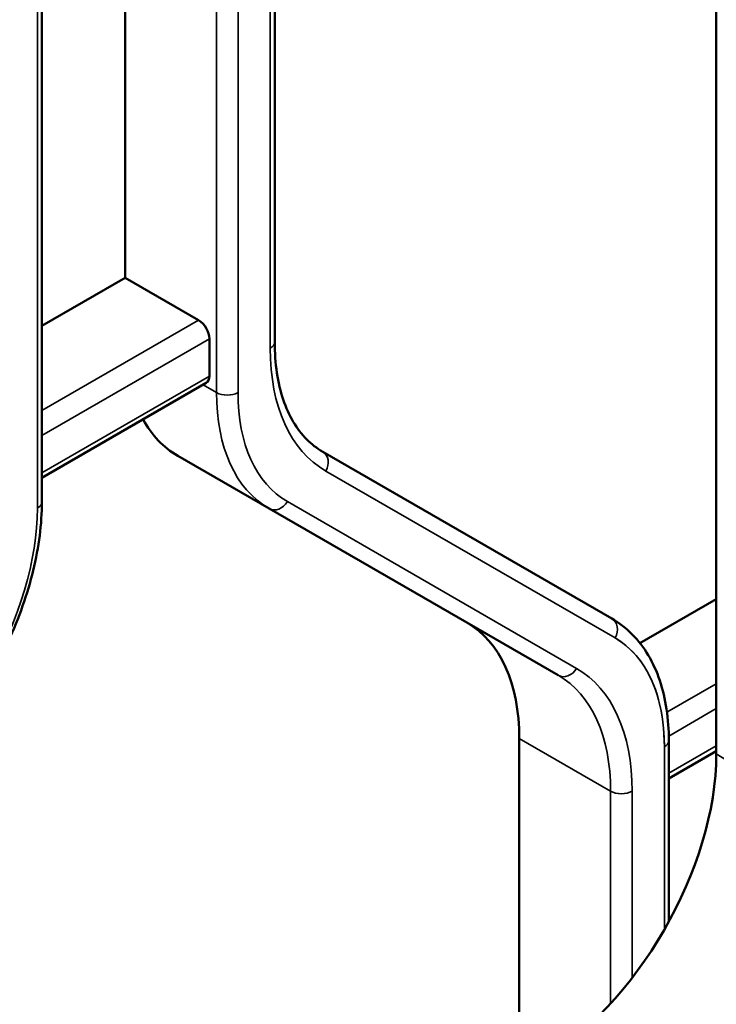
# Model space of a CAD drawing. Header units: millimetres. Extents: x 0 to 14369, y -869 to 2970.
# Tile 566 of 656: x 3839 to 3853, y 1382 to 1401. Entities that reach past the tile are written whole.
import ezdxf

# ---------------------------------------------------------------- set-up
doc = ezdxf.new("R2010")
doc.units = ezdxf.units.MM
doc.header["$LTSCALE"] = 10
doc.layers.add('Sichtbar (ISO)', color=7, linetype='Continuous', lineweight=50)
doc.layers.add('Sichtbar schmal (ISO)', color=7, linetype='Continuous', lineweight=35)

msp = doc.modelspace()

# ---------------------------------------------------------------- linework, layer by layer
at = {"layer": 'Sichtbar (ISO)'}
for p, q in [((3853.092, 1496.713), (3853.092, 1386.793)), ((3844.377, 1394.926), (3844.377, 1419.614)), ((3844.377, 1394.926), (3844.377, 1419.614)), ((3841.425, 1417.672), (3841.425, 1396.194)), ((3841.425, 1396.194), (3841.425, 1417.672)), ((3839.78, 1391.765), (3839.78, 1417.467)), ((3839.78, 1391.765), (3839.78, 1417.467)), ((3839.78, 1395.245), (3841.425, 1396.194)), ((3841.425, 1396.194), (3839.78, 1395.245)), ((3842.875, 1395.357), (3841.425, 1396.194)), ((3841.425, 1396.194), (3842.875, 1395.357)), ((3843.087, 1394.255), (3843.087, 1394.99)), ((3843.087, 1394.99), (3843.087, 1394.255)), ((3839.78, 1392.245), (3843.025, 1394.118)), ((3839.78, 1392.245), (3843.025, 1394.118)), ((3851.031, 1389.464), (3845.324, 1392.759)), ((3845.324, 1392.759), (3851.031, 1389.464)), ((3842.461, 1392.681), (3844.264, 1391.64)), ((3844.264, 1391.64), (3842.461, 1392.681)), ((3844.264, 1391.64), (3849.971, 1388.345)), ((3849.971, 1388.345), (3844.264, 1391.64)), ((3851.586, 1388.98), (3853.092, 1389.849)), ((3853.092, 1389.849), (3851.586, 1388.98)), ((3849.203, 1380.468), (3849.203, 1387.097)), ((3849.203, 1387.097), (3849.203, 1380.468)), ((3852.155, 1383.479), (3852.155, 1387.053)), ((3852.155, 1383.479), (3852.155, 1387.053)), ((3852.155, 1386.308), (3853.092, 1386.849)), ((3852.155, 1386.308), (3853.092, 1386.849))]:
    msp.add_line(p, q, dxfattribs=at)
for centre, major_axis, ratio, start_param, end_param in [((3842.875, 1395.112), (0.15, -0.26), 0.57735, 0.785398, 2.356194), ((3842.875, 1395.112), (-0.15, 0.26), 0.57735, 3.926991, 5.497787), ((3842.875, 1394.378), (0.15, -0.26), 0.57735, 0, 0.785398), ((3842.875, 1394.378), (0.15, -0.26), 0.57735, 0, 0.785398), ((3844.961, 1397.011), (-2.5, -4.33), 0.57735, 5.947662, 6.283185), ((3844.961, 1397.011), (-2.5, -4.33), 0.57735, 5.947662, 6.283185), ((3845.668, 1385.056), (2.5, 4.33), 0.57735, 5.497787, 6.283185), ((3845.668, 1385.056), (2.5, 4.33), 0.57735, 5.497787, 6.283185), ((3849.552, 1384.768), (2.492, 4.337), 0.579986, 3.926808, 5.493043)]:
    msp.add_ellipse(centre, major_axis=major_axis, ratio=ratio, start_param=start_param, end_param=end_param, dxfattribs=at)
for points, knots in [([(3844.377, 1394.926), (3844.377, 1394.713), (3844.391, 1394.51), (3844.448, 1394.129), (3844.49, 1393.952), (3844.599, 1393.628), (3844.666, 1393.481), (3844.821, 1393.219), (3844.909, 1393.105), (3845.103, 1392.908), (3845.209, 1392.826), (3845.324, 1392.759)], [3.1415927, 3.1415927, 3.1415927, 3.1415927, 3.2986723, 3.2986723, 3.4557519, 3.4557519, 3.6128316, 3.6128316, 3.7699112, 3.7699112, 3.9269908, 3.9269908, 3.9269908, 3.9269908]), ([(3844.377, 1394.926), (3844.377, 1394.713), (3844.391, 1394.51), (3844.448, 1394.129), (3844.49, 1393.952), (3844.599, 1393.628), (3844.666, 1393.481), (3844.821, 1393.219), (3844.909, 1393.105), (3845.103, 1392.908), (3845.209, 1392.826), (3845.324, 1392.759)], [3.1415927, 3.1415927, 3.1415927, 3.1415927, 3.2986723, 3.2986723, 3.4557519, 3.4557519, 3.6128316, 3.6128316, 3.7699112, 3.7699112, 3.9269908, 3.9269908, 3.9269908, 3.9269908]), ([(3839.78, 1391.765), (3839.78, 1391.55), (3839.766, 1391.329), (3839.708, 1390.877), (3839.666, 1390.647), (3839.553, 1390.182), (3839.483, 1389.948), (3839.319, 1389.48), (3839.224, 1389.247), (3839.012, 1388.787), (3838.894, 1388.56), (3838.767, 1388.339)], [0, 0, 0, 0, 0.1570796, 0.1570796, 0.3141593, 0.3141593, 0.4712389, 0.4712389, 0.6283185, 0.6283185, 0.7853982, 0.7853982, 0.7853982, 0.7853982]), ([(3839.78, 1391.765), (3839.78, 1391.55), (3839.766, 1391.329), (3839.708, 1390.877), (3839.666, 1390.647), (3839.553, 1390.182), (3839.483, 1389.948), (3839.319, 1389.48), (3839.224, 1389.247), (3839.012, 1388.787), (3838.894, 1388.56), (3838.767, 1388.339)], [0, 0, 0, 0, 0.1570796, 0.1570796, 0.3141593, 0.3141593, 0.4712389, 0.4712389, 0.6283185, 0.6283185, 0.7853982, 0.7853982, 0.7853982, 0.7853982]), ([(3851.031, 1389.464), (3851.178, 1389.38), (3851.313, 1389.275), (3851.554, 1389.031), (3851.66, 1388.892), (3851.841, 1388.586), (3851.917, 1388.419), (3852.036, 1388.062), (3852.081, 1387.873), (3852.14, 1387.475), (3852.155, 1387.268), (3852.155, 1387.053)], [5.4977871, 5.4977871, 5.4977871, 5.4977871, 5.6548668, 5.6548668, 5.8119464, 5.8119464, 5.969026, 5.969026, 6.1261057, 6.1261057, 6.2831853, 6.2831853, 6.2831853, 6.2831853]), ([(3851.031, 1389.464), (3851.178, 1389.38), (3851.313, 1389.275), (3851.554, 1389.031), (3851.66, 1388.892), (3851.841, 1388.586), (3851.917, 1388.419), (3852.036, 1388.062), (3852.081, 1387.873), (3852.14, 1387.475), (3852.155, 1387.268), (3852.155, 1387.053)], [5.4977871, 5.4977871, 5.4977871, 5.4977871, 5.6548668, 5.6548668, 5.8119464, 5.8119464, 5.969026, 5.969026, 6.1261057, 6.1261057, 6.2831853, 6.2831853, 6.2831853, 6.2831853])]:
    msp.add_open_spline(points, degree=3, knots=knots, dxfattribs=at)
at = {"layer": 'Sichtbar schmal (ISO)'}
for p, q in [((3843.228, 1419.631), (3843.228, 1393.929)), ((3843.228, 1393.929), (3843.228, 1419.631)), ((3843.652, 1393.929), (3843.652, 1419.631)), ((3843.652, 1419.631), (3843.652, 1393.929)), ((3844.289, 1419.491), (3844.289, 1394.803)), ((3844.289, 1394.803), (3844.289, 1419.491)), ((3839.693, 1417.345), (3839.693, 1391.642)), ((3839.693, 1391.642), (3839.693, 1417.345)), ((3842.875, 1395.357), (3839.78, 1393.571)), ((3839.78, 1393.571), (3842.875, 1395.357)), ((3839.78, 1393.081), (3843.087, 1394.99)), ((3843.087, 1394.99), (3839.78, 1393.081)), ((3843.087, 1394.255), (3839.78, 1392.346)), ((3839.78, 1392.346), (3843.087, 1394.255)), ((3843.228, 1393.929), (3842.962, 1394.082)), ((3842.962, 1394.082), (3843.228, 1393.929)), ((3851.094, 1389.082), (3845.386, 1392.377)), ((3845.386, 1392.377), (3851.094, 1389.082)), ((3844.626, 1391.777), (3850.333, 1388.482)), ((3850.333, 1388.482), (3844.626, 1391.777)), ((3853.092, 1388.176), (3852.119, 1387.614)), ((3852.119, 1387.614), (3853.092, 1388.176)), ((3852.154, 1387.144), (3853.092, 1387.686)), ((3853.092, 1387.686), (3852.154, 1387.144)), ((3849.203, 1387.097), (3851.006, 1386.056)), ((3851.006, 1386.056), (3849.203, 1387.097)), ((3852.067, 1386.931), (3852.067, 1383.322)), ((3852.067, 1383.322), (3852.067, 1386.931)), ((3853.092, 1386.951), (3852.155, 1386.41)), ((3852.155, 1386.41), (3853.092, 1386.951)), ((3853.092, 1386.793), (3863.45, 1380.415)), ((3851.006, 1386.056), (3851.006, 1381.863)), ((3851.006, 1381.863), (3851.006, 1386.056)), ((3851.431, 1382.369), (3851.431, 1386.056)), ((3851.431, 1386.056), (3851.431, 1382.369))]:
    msp.add_line(p, q, dxfattribs=at)
for centre, major_axis, ratio, start_param, end_param in [((3844.077, 1394.926), (0.3, 0), 0.57735, 5.497787, 6.283185), ((3844.077, 1394.926), (0.3, 0), 0.57735, 5.497787, 6.283185), ((3848.036, 1396.967), (-2.65, -4.59), 0.57735, 5.497787, 6.283185), ((3848.036, 1396.967), (-2.65, -4.59), 0.57735, 5.497787, 6.283185), ((3843.44, 1394.051), (-0.3, 0), 0.57735, 0.785398, 2.356194), ((3846.764, 1395.97), (-2.5, -4.33), 0.57735, 5.497787, 6.283185), ((3843.44, 1394.051), (0.3, 0), 0.57735, 3.926991, 5.497787), ((3846.764, 1395.97), (-2.5, -4.33), 0.57735, 5.497787, 6.283185), ((3846.976, 1395.847), (-2.35, -4.07), 0.57735, 5.497787, 6.283185), ((3846.976, 1395.847), (-2.35, -4.07), 0.57735, 5.497787, 6.283185), ((3845.174, 1392.5), (0.15, 0.26), 0.816497, 4.712389, 6.283185), ((3845.174, 1392.5), (0.15, 0.26), 0.816497, 4.712389, 6.283185), ((3839.48, 1391.765), (0.3, 0), 0.57735, 5.497787, 6.283185), ((3839.48, 1391.765), (0.3, 0), 0.57735, 5.497787, 6.283185), ((3844.414, 1391.899), (-0.15, -0.26), 0.816497, 0, 1.570796), ((3844.414, 1391.899), (-0.15, -0.26), 0.816497, 0, 1.570796), ((3836.369, 1389.724), (2.35, 4.07), 0.57735, 4.712389, 5.497787), ((3836.369, 1389.724), (-2.35, -4.07), 0.57735, 1.570796, 2.356194), ((3850.881, 1389.205), (0.15, 0.26), 0.816497, 4.712389, 6.283185), ((3850.881, 1389.205), (0.15, 0.26), 0.816497, 4.712389, 6.283185), ((3848.744, 1385.012), (2.35, 4.07), 0.57735, 5.497787, 6.283185), ((3850.121, 1388.604), (-0.15, -0.26), 0.816497, 0, 1.570796), ((3850.121, 1388.604), (-0.15, -0.26), 0.816497, 0, 1.570796), ((3847.683, 1383.892), (2.65, 4.59), 0.57735, 5.497787, 6.283185), ((3847.683, 1383.892), (2.65, 4.59), 0.57735, 5.497787, 6.283185), ((3847.471, 1384.015), (2.5, 4.33), 0.57735, 5.497787, 6.283185), ((3847.471, 1384.015), (2.5, 4.33), 0.57735, 5.497787, 6.283185), ((3851.855, 1387.053), (0.3, 0), 0.57735, 5.497787, 6.283185), ((3851.855, 1387.053), (0.3, 0), 0.57735, 5.497787, 6.283185), ((3851.218, 1386.178), (0.3, 0), 0.57735, 3.926991, 5.497787), ((3851.218, 1386.178), (-0.3, 0), 0.57735, 0.785398, 2.356194)]:
    msp.add_ellipse(centre, major_axis=major_axis, ratio=ratio, start_param=start_param, end_param=end_param, dxfattribs=at)
msp.add_open_spline([(3851.094, 1389.082), (3851.302, 1388.959), (3851.478, 1388.798), (3851.622, 1388.592), (3851.766, 1388.387), (3851.878, 1388.137), (3851.954, 1387.858), (3852.029, 1387.58), (3852.067, 1387.273), (3852.067, 1386.931)], degree=3, knots=[0, 0, 0, 0, 0.333333, 0.333333, 0.333333, 0.666667, 0.666667, 0.666667, 1, 1, 1, 1], dxfattribs=at)

doc.saveas('drawing.dxf')
